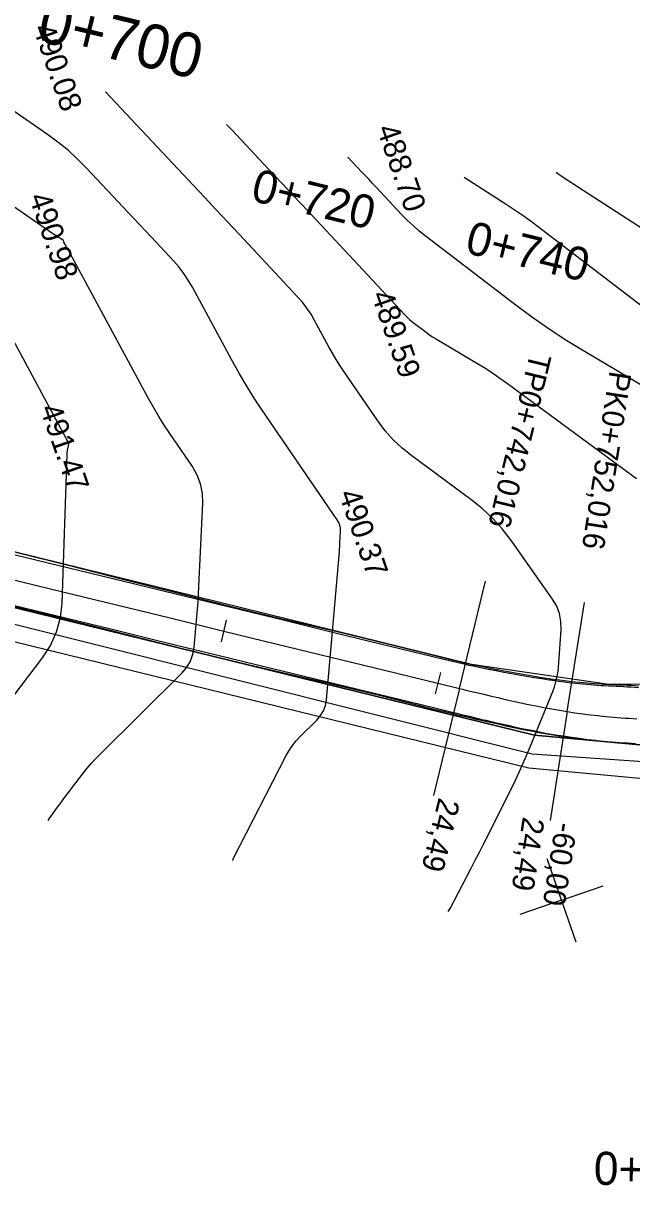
# Model space of a CAD drawing. Extents: x -636600 to -628587, y -1090963 to -1085869.
# Drawn here: x -629129.7 to -629074.5, y -1090834.2 to -1090728.6 of the extents above; entities that cross this region are included whole.
import ezdxf

# ---------------------------------------------------------------- set-up
doc = ezdxf.new("R2010")
doc.units = 0
for name, color, linetype in [('01_PARCELY_NÁVRH_PC', 7, 'Continuous'), ('06_ÚSES_IP_NAVRH', 7, 'Continuous'), ('Ex_Major Contours', 7, 'Continuous'), ('Ex_Minor Contours', 7, 'Continuous'), ('HEKTOMETRY100', 7, 'Continuous'), ('HEKTOMETRY20', 7, 'Continuous'), ('HL_BODY', 7, 'Continuous'), ('koty_vše', 7, 'Continuous'), ('POLOMERY', 7, 'Continuous'), ('situace_osa', 7, 'Continuous'), ('situace_těleso', 7, 'Continuous'), ('situace_vozovka', 7, 'Continuous'), ('síť křížků', 7, 'Continuous')]:
    doc.layers.add(name, color=color, linetype=linetype)

msp = doc.modelspace()

# ---------------------------------------------------------------- linework, layer by layer
at = {"layer": '01_PARCELY_NÁVRH_PC'}
for points in [[(-629333.45, -1090807.8), (-629185.54, -1090774.98), (-629169.22, -1090774.09), (-629152.69, -1090776.12), (-629083.29, -1090793.15), (-629071.77, -1090794.21), (-629061.47, -1090793.53), (-629052.57, -1090791.47), (-629024.02, -1090779.8), (-629026.59, -1090772.58), (-629040.91, -1090778.63), (-629044.44, -1090782.3), (-629054.03, -1090786.15), (-629065.16, -1090788.48), (-629076.54, -1090788.54), (-629088.99, -1090786.74), (-629149.05, -1090771.96), (-629163.02, -1090769.65), (-629176.08, -1090769.19), (-629189.66, -1090770.45), (-629215.42, -1090775.8)], [(-629332.92, -1090810.75), (-629185.14, -1090777.96), (-629169.32, -1090777.1), (-629153.23, -1090779.08), (-629083.79, -1090796.11), (-629071.81, -1090797.22), (-629061.03, -1090796.51), (-629051.66, -1090794.34), (-629022.51, -1090782.42), (-629023.82, -1090780.37), (-629024.02, -1090779.8), (-629052.57, -1090791.47), (-629061.47, -1090793.53), (-629071.77, -1090794.21), (-629083.29, -1090793.15), (-629152.69, -1090776.12), (-629169.22, -1090774.09), (-629185.54, -1090774.98), (-629333.45, -1090807.8)]]:
    msp.add_lwpolyline(points, dxfattribs=at)
at = {"layer": '06_ÚSES_IP_NAVRH'}
msp.add_lwpolyline([(-629532.12, -1090817.99), (-629446.56, -1090815.16), (-629358.79, -1090812.64), (-629333.43, -1090809.41), (-629185.5, -1090776.5), (-629168.6, -1090775.78), (-629152.44, -1090777.59), (-629083.51, -1090794.83), (-629071.65, -1090795.64), (-629061.36, -1090794.84), (-629052.1, -1090792.94), (-629028.22, -1090783.13)], dxfattribs=at)
at = {"layer": 'Ex_Major Contours'}
msp.add_lwpolyline([(-629091.12, -1090809.14), (-629090.94, -1090808.86), (-629089.42, -1090805.95), (-629089.04, -1090805.22), (-629088.66, -1090804.49), (-629088.29, -1090803.76), (-629087.92, -1090803.03), (-629085.51, -1090798.21), (-629085.02, -1090797.22), (-629084.56, -1090796.22), (-629084.11, -1090795.21), (-629083.68, -1090794.2), (-629081.75, -1090789.49), (-629081.49, -1090788.78), (-629081.29, -1090788.06), (-629081.15, -1090787.33), (-629081.08, -1090786.58), (-629080.88, -1090783.56), (-629080.89, -1090782.83), (-629081.02, -1090782.12), (-629081.28, -1090781.45), (-629081.65, -1090780.82), (-629085.39, -1090775.53), (-629086.2, -1090774.47), (-629087.08, -1090773.5), (-629088.04, -1090772.6), (-629089.08, -1090771.77), (-629094.43, -1090767.82), (-629095.3, -1090767.12), (-629096.1, -1090766.36), (-629096.84, -1090765.53), (-629097.51, -1090764.64), (-629100.55, -1090760.2), (-629100.92, -1090759.64), (-629101.28, -1090759.07), (-629101.62, -1090758.49), (-629101.95, -1090757.91), (-629103.23, -1090755.54), (-629103.56, -1090754.96), (-629103.94, -1090754.41), (-629104.34, -1090753.88), (-629104.78, -1090753.38), (-629110.08, -1090747.71), (-629111.12, -1090746.6), (-629112.16, -1090745.49), (-629113.2, -1090744.39), (-629114.23, -1090743.28), (-629122.21, -1090734.8)], dxfattribs=at)
at = {"layer": 'Ex_Minor Contours'}
for points in [[(-629110.66, -1090804.5), (-629110.66, -1090804.5), (-629110.61, -1090804.35), (-629105.81, -1090795), (-629105.54, -1090794.53), (-629105.25, -1090794.09), (-629104.92, -1090793.67), (-629104.55, -1090793.28), (-629103.03, -1090791.77), (-629102.69, -1090791.37), (-629102.43, -1090790.93), (-629102.26, -1090790.45), (-629102.17, -1090789.94), (-629101.01, -1090776.85), (-629100.99, -1090776.58), (-629100.97, -1090776.3), (-629100.95, -1090776.02), (-629100.94, -1090775.74), (-629100.89, -1090774.63), (-629100.9, -1090774.36), (-629100.95, -1090774.1), (-629101.04, -1090773.86), (-629101.18, -1090773.62), (-629107.67, -1090764.14), (-629108.5, -1090762.9), (-629109.29, -1090761.64), (-629110.05, -1090760.36), (-629110.77, -1090759.06), (-629114.32, -1090752.51), (-629114.69, -1090751.87), (-629115.1, -1090751.26), (-629115.55, -1090750.67), (-629116.04, -1090750.12), (-629118.07, -1090747.95), (-629118.58, -1090747.4), (-629119.08, -1090746.86), (-629119.59, -1090746.32), (-629120.1, -1090745.78), (-629123.91, -1090741.72), (-629124.74, -1090740.89), (-629125.6, -1090740.1), (-629126.51, -1090739.37), (-629127.46, -1090738.67), (-629131.7, -1090735.74)], [(-629127.39, -1090800.9), (-629127.3, -1090800.74), (-629126.54, -1090799.68), (-629126.35, -1090799.41), (-629126.16, -1090799.15), (-629125.97, -1090798.89), (-629125.77, -1090798.63), (-629124.19, -1090796.57), (-629123.85, -1090796.15), (-629123.5, -1090795.73), (-629123.14, -1090795.33), (-629122.76, -1090794.95), (-629115.26, -1090787.49), (-629114.82, -1090786.98), (-629114.49, -1090786.42), (-629114.27, -1090785.81), (-629114.16, -1090785.15), (-629113.92, -1090782.41), (-629113.86, -1090781.72), (-629113.81, -1090781.04), (-629113.77, -1090780.35), (-629113.73, -1090779.66), (-629113.38, -1090772.09), (-629113.4, -1090771.21), (-629113.57, -1090770.36), (-629113.88, -1090769.55), (-629114.32, -1090768.78), (-629116.38, -1090765.78), (-629116.88, -1090765.02), (-629117.36, -1090764.25), (-629117.83, -1090763.47), (-629118.27, -1090762.68), (-629125.63, -1090749.06), (-629125.67, -1090749), (-629125.7, -1090748.93), (-629125.74, -1090748.86), (-629125.77, -1090748.8), (-629125.97, -1090748.43), (-629125.98, -1090748.42), (-629125.99, -1090748.4), (-629125.99, -1090748.38), (-629125.99, -1090748.37), (-629126.01, -1090748.3), (-629126.01, -1090748.28), (-629126.02, -1090748.27), (-629126.03, -1090748.26), (-629126.04, -1090748.25), (-629126.54, -1090747.95), (-629126.62, -1090747.9), (-629126.71, -1090747.84), (-629126.79, -1090747.79), (-629126.88, -1090747.73), (-629141.9, -1090737.34)], [(-629111.23, -1090737.75), (-629110.75, -1090738.25), (-629106.96, -1090742.28), (-629106.1, -1090743.2), (-629105.23, -1090744.13), (-629104.36, -1090745.05), (-629103.49, -1090745.98), (-629095.04, -1090755.02), (-629094.84, -1090755.23), (-629094.63, -1090755.43), (-629094.41, -1090755.62), (-629094.18, -1090755.8), (-629093.25, -1090756.51), (-629093.01, -1090756.69), (-629092.77, -1090756.86), (-629092.53, -1090757.02), (-629092.28, -1090757.17), (-629088.51, -1090759.41), (-629087.8, -1090759.84), (-629087.1, -1090760.29), (-629086.42, -1090760.76), (-629085.75, -1090761.24), (-629074.05, -1090769.87)], [(-629064.85, -1090766.61), (-629078.7, -1090758.39), (-629080.35, -1090757.37), (-629081.97, -1090756.31), (-629083.56, -1090755.2), (-629085.11, -1090754.05), (-629093.21, -1090747.85), (-629093.77, -1090747.4), (-629094.31, -1090746.93), (-629094.84, -1090746.44), (-629095.34, -1090745.92), (-629097.65, -1090743.45), (-629097.98, -1090743.1), (-629098.3, -1090742.76), (-629098.62, -1090742.41), (-629098.95, -1090742.07), (-629100.22, -1090740.71)], [(-629061.42, -1090755.01), (-629079.38, -1090743.41), (-629080.95, -1090742.37), (-629081.32, -1090742.12)], [(-629089.66, -1090742.53), (-629085.86, -1090744.98), (-629085.04, -1090745.52), (-629084.23, -1090746.08), (-629083.44, -1090746.65), (-629082.65, -1090747.24), (-629073.27, -1090754.42)], [(-629131.9, -1090754.9), (-629125.63, -1090766.54), (-629125.59, -1090766.63), (-629125.57, -1090766.72), (-629125.57, -1090766.82), (-629125.58, -1090766.91), (-629125.67, -1090767.3), (-629125.69, -1090767.4), (-629125.71, -1090767.5), (-629125.72, -1090767.6), (-629125.72, -1090767.7), (-629126.17, -1090781.16), (-629126.31, -1090782.51), (-629126.66, -1090783.79), (-629127.2, -1090784.99), (-629127.94, -1090786.12), (-629131.79, -1090791.14)]]:
    msp.add_lwpolyline(points, dxfattribs=at)
at = {"layer": 'HEKTOMETRY20'}
for points in [[(-629111.25, -1090782.72), (-629111.72, -1090784.67)], [(-629091.82, -1090787.46), (-629092.29, -1090789.4)]]:
    msp.add_lwpolyline(points, dxfattribs=at)
at = {"layer": 'HL_BODY'}
for points in [[(-629090.09, -1090788.91), (-629087.73, -1090779.19)], [(-629080.32, -1090791), (-629078.77, -1090781.12)]]:
    msp.add_lwpolyline(points, dxfattribs=at)
at = {"layer": 'POLOMERY'}
for points in [[(-629090.09, -1090788.91), (-629092.46, -1090798.62)], [(-629080.32, -1090791), (-629081.87, -1090800.88)]]:
    msp.add_lwpolyline(points, dxfattribs=at)
at = {"layer": 'situace_osa'}
msp.add_lwpolyline([(-629130.92, -1090778.96), (-629126.06, -1090780.14), (-629121.2, -1090781.33), (-629116.34, -1090782.51), (-629111.48, -1090783.7), (-629106.63, -1090784.88), (-629101.77, -1090786.06), (-629096.91, -1090787.25), (-629092.05, -1090788.43), (-629090.09, -1090788.91), (-629089.82, -1090788.97), (-629089.4, -1090789.08), (-629088.71, -1090789.24), (-629088.01, -1090789.41), (-629087.32, -1090789.58), (-629087.19, -1090789.61), (-629086.62, -1090789.74), (-629085.92, -1090789.9), (-629085.23, -1090790.06), (-629084.53, -1090790.21), (-629083.83, -1090790.36), (-629083.13, -1090790.5), (-629082.43, -1090790.63), (-629082.3, -1090790.66), (-629081.73, -1090790.76), (-629081.02, -1090790.89), (-629080.32, -1090791), (-629079.62, -1090791.11), (-629078.92, -1090791.2), (-629078.22, -1090791.29), (-629077.52, -1090791.37), (-629077.36, -1090791.39), (-629076.82, -1090791.45), (-629076.12, -1090791.51), (-629075.42, -1090791.57), (-629075.07, -1090791.59), (-629074.72, -1090791.61), (-629074.01, -1090791.65)], dxfattribs=at)
at = {"layer": 'situace_těleso'}
for points in [[(-629130.33, -1090776.55), (-629125.48, -1090777.77), (-629120.63, -1090778.99), (-629115.78, -1090780.22), (-629110.93, -1090781.44), (-629106.07, -1090782.61), (-629101.2, -1090783.74), (-629096.34, -1090784.91), (-629091.49, -1090786.13), (-629089.53, -1090786.61), (-629089.26, -1090786.68), (-629088.84, -1090786.77), (-629088.14, -1090786.9), (-629087.44, -1090787.04), (-629086.75, -1090787.18), (-629086.63, -1090787.2), (-629086.06, -1090787.31), (-629085.36, -1090787.44), (-629084.68, -1090787.56), (-629083.99, -1090787.68), (-629083.3, -1090787.8), (-629082.62, -1090787.91), (-629081.93, -1090788.01), (-629081.81, -1090788.03), (-629081.25, -1090788.11), (-629080.57, -1090788.2), (-629079.89, -1090788.27), (-629079.22, -1090788.34), (-629078.55, -1090788.4), (-629077.88, -1090788.46), (-629077.21, -1090788.5), (-629077.05, -1090788.51), (-629076.54, -1090788.54), (-629075.87, -1090788.57), (-629075.2, -1090788.59), (-629074.87, -1090788.6), (-629074.53, -1090788.62), (-629073.86, -1090788.66)], [(-629074.12, -1090793.92), (-629074.86, -1090793.88), (-629075.22, -1090793.86), (-629075.59, -1090793.84), (-629076.32, -1090793.79), (-629077.04, -1090793.72), (-629077.6, -1090793.67), (-629077.77, -1090793.65), (-629078.5, -1090793.57), (-629079.23, -1090793.49), (-629079.95, -1090793.39), (-629080.68, -1090793.29), (-629081.41, -1090793.17), (-629082.14, -1090793.05), (-629082.73, -1090792.95), (-629082.86, -1090792.92), (-629083.59, -1090792.79), (-629084.31, -1090792.65), (-629085.02, -1090792.5), (-629085.74, -1090792.35), (-629086.45, -1090792.19), (-629087.15, -1090792.04), (-629087.73, -1090791.91), (-629087.86, -1090791.88), (-629088.56, -1090791.71), (-629089.26, -1090791.55), (-629089.96, -1090791.39), (-629090.38, -1090791.29), (-629090.66, -1090791.22), (-629092.62, -1090790.75), (-629097.47, -1090789.53), (-629102.33, -1090788.38), (-629107.2, -1090787.26), (-629112.07, -1090786.09), (-629116.92, -1090784.88), (-629121.77, -1090783.65), (-629126.62, -1090782.44), (-629131.47, -1090781.23)]]:
    msp.add_lwpolyline(points, dxfattribs=at)
at = {"layer": 'situace_vozovka'}
for points in [[(-629130.38, -1090776.78), (-629125.52, -1090777.96), (-629120.67, -1090779.14), (-629115.81, -1090780.33), (-629110.95, -1090781.51), (-629106.09, -1090782.69), (-629101.24, -1090783.88), (-629096.38, -1090785.06), (-629091.52, -1090786.24), (-629089.56, -1090786.72), (-629089.28, -1090786.79), (-629088.86, -1090786.87), (-629088.17, -1090787.01), (-629087.47, -1090787.15), (-629086.77, -1090787.29), (-629086.65, -1090787.31), (-629086.08, -1090787.42), (-629085.39, -1090787.55), (-629084.7, -1090787.68), (-629084.01, -1090787.8), (-629083.32, -1090787.91), (-629082.64, -1090788.02), (-629081.95, -1090788.13), (-629081.83, -1090788.14), (-629081.27, -1090788.22), (-629080.59, -1090788.31), (-629079.91, -1090788.4), (-629079.24, -1090788.47), (-629078.57, -1090788.53), (-629077.9, -1090788.59), (-629077.23, -1090788.64), (-629077.07, -1090788.65), (-629076.55, -1090788.68), (-629075.88, -1090788.71), (-629075.21, -1090788.74), (-629074.88, -1090788.75), (-629074.54, -1090788.77), (-629073.87, -1090788.81)], [(-629131.45, -1090781.15), (-629126.59, -1090782.33), (-629121.73, -1090783.51), (-629116.87, -1090784.7), (-629112.02, -1090785.88), (-629107.16, -1090787.06), (-629102.3, -1090788.25), (-629097.44, -1090789.43), (-629092.58, -1090790.62), (-629090.63, -1090791.09), (-629090.35, -1090791.16), (-629089.93, -1090791.26), (-629089.23, -1090791.43), (-629088.53, -1090791.6), (-629087.83, -1090791.77), (-629087.71, -1090791.8), (-629087.13, -1090791.93), (-629086.42, -1090792.09), (-629085.71, -1090792.25), (-629085, -1090792.41), (-629084.29, -1090792.56), (-629083.57, -1090792.7), (-629082.85, -1090792.85), (-629082.72, -1090792.87), (-629082.13, -1090792.98), (-629081.4, -1090793.11), (-629080.67, -1090793.22), (-629079.94, -1090793.33), (-629079.22, -1090793.43), (-629078.49, -1090793.53), (-629077.77, -1090793.61), (-629077.6, -1090793.63), (-629077.04, -1090793.68), (-629076.31, -1090793.75), (-629075.58, -1090793.81), (-629075.22, -1090793.83), (-629074.85, -1090793.86), (-629074.12, -1090793.9)]]:
    msp.add_lwpolyline(points, dxfattribs=at)
at = {"layer": 'síť křížků'}
for p, q in [((-629082.16, -1090804.32), (-629079.55, -1090811.89)), ((-629080.85, -1090808.1), (-629077.07, -1090806.8)), ((-629080.85, -1090808.1), (-629084.63, -1090809.41))]:
    msp.add_line(p, q, dxfattribs=at)

# ---------------------------------------------------------------- texts
at = {"layer": 'HEKTOMETRY100'}
msp.add_text('0+700', height=4, rotation=346.3087, dxfattribs=at).set_placement((-629128.57, -1090730.13))
at = {"layer": 'HEKTOMETRY20'}
for s, rotation, p in [('0+720', 346.3087, (-629109.13, -1090744.64)), ('0+740', 346.3087, (-629089.7, -1090749.38)), ('0+760', 358.7078, (-629077.94, -1090833.91))]:
    msp.add_text(s, height=3, rotation=rotation, dxfattribs=at).set_placement(p)
at = {"layer": 'HL_BODY'}
for s, rotation, p in [('TP0+742,016', 256.3087, (-629083.68, -1090758.38)), ('PK0+752,016', 261.0833, (-629076.47, -1090760.04))]:
    msp.add_text(s, height=2, rotation=rotation, dxfattribs=at).set_placement(p)
at = {"layer": 'koty_vše'}
for s, p in [('490.08', (-629128.8, -1090729.01)), ('488.70', (-629097.62, -1090738.13)), ('490.98', (-629129.17, -1090744.33)), ('489.59', (-629098.11, -1090753.2)), ('491.47', (-629128.18, -1090763.5)), ('490.37', (-629101.07, -1090771.24))]:
    msp.add_text(s, height=2, rotation=289.043, dxfattribs=at).set_placement(p)
at = {"layer": 'POLOMERY'}
for s, rotation, p in [('24,49', 256.3087, (-629091.97, -1090798.74)), ('24,49', 261.0833, (-629084.34, -1090800.49)), ('-60,00', 261.0833, (-629081.37, -1090800.96))]:
    msp.add_text(s, height=2, rotation=rotation, dxfattribs=at).set_placement(p)

doc.saveas('drawing.dxf')
